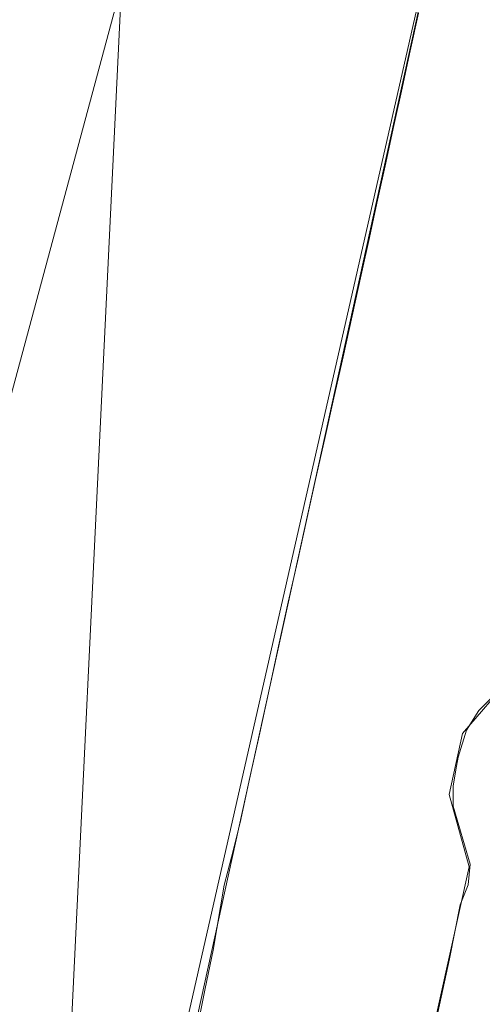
# Model space of a CAD drawing. Header units: metres. Extents: x 250001 to 257773, y 598992 to 609118.
# Tile 322 of 656: x 254833 to 254877, y 600905 to 600998. Entities that reach past the tile are written whole.
import ezdxf
from ezdxf.lldxf.tags import DXFTag

# ---------------------------------------------------------------- set-up
doc = ezdxf.new("R2010")
doc.units = ezdxf.units.M
for name, color, linetype, lineweight in [('B-WE-GR-GRAS-GV', 252, 'Continuous', 13), ('B-WE-GW-GRONDWERKLIJN_TEEN-G', 90, 'Continuous', 18), ('B-WE-IE-TERREINAFSCHEIDING_KUNSTMATIG_HEKWERK-G', 252, 'IE-TERREINAFSCHEIDING-KUNSTMATIG', 18), ('B-WE-KG-GRENS_PERCEEL-G', 150, 'KG-PERCEEL', 18), ('X-XX-AL-REFERENTIE-G', 7, 'Continuous', 18)]:
    doc.layers.add(name, color=color, linetype=linetype, lineweight=lineweight)
doc.styles.get("Standard").update_dxf_attribs({"font": 'NLCS-ISO.ttf'})
doc.linetypes.add('IE-TERREINAFSCHEIDING-KUNSTMATIG', pattern='A,4,[82,NLCS.shx,S=0.75,R=90,X=0,Y=0],4,-2', length=10)
tags = doc.linetypes.add('KG-PERCEEL', pattern='A,5.5,-2,["P",Standard,S=1.8,R=0,X=-0.5,Y=-0.9],-2,5.5,-2,[5,NLCS.SHX,S=0.75,R=0,X=0,Y=0],-2', length=19).pattern_tags.tags
tags[6] = DXFTag(74, 10)

# ---------------------------------------------------------------- blocks, each defined once
blk = doc.blocks.new('BS2021-132-Xref-KAD-20210617')
at = {"layer": 'B-WE-KG-GRENS_PERCEEL-G', "flags": 128}
blk.add_lwpolyline([(254538.578, 601657.184), (254538.94, 601635.822), (254540.814, 601622.218), (254545.506, 601607.205), (254552.542, 601594.07), (254561.458, 601582.342), (254565.64, 601577.182), (254574.424, 601569.751), (254590.974, 601558.604), (254603.81, 601552.862), (254617.32, 601549.147), (254632.52, 601546.782), (254655.488, 601548.133), (254717.3, 601558.604), (254759.524, 601565.697), (254772.358, 601567.048), (254784.518, 601565.697), (254794.312, 601562.995), (254807.824, 601555.902), (254819.306, 601547.458), (254827.414, 601539.351), (254831.804, 601534.622), (254836.534, 601527.867), (254887.538, 601388.03), (254898.346, 601351.551), (254901.384, 601341.417), (254902.736, 601331.622), (254903.074, 601320.138), (254902.398, 601308.316), (254892.942, 601243.802), (254887.2, 601210.7), (254872, 601134.702), (254853.086, 601040.464), (254831.466, 600960.074), (254826.4, 600942.51), (254823.36, 600928.999), (254820.996, 600912.111), (254818.182, 600890.283), (254814.47, 600872.069), (254810.76, 600849.134), (254807.386, 600823.5), (254803.34, 600786.399), (254801.992, 600742.889), (254803.828, 600719.026)], dxfattribs=at)
blk = doc.blocks.new('BS2021-132-Xref-inmeting-2d-20210906')
at = {"layer": 'B-WE-GW-GRONDWERKLIJN_TEEN-G'}
blk.add_lwpolyline([(254871.918, 600902.498), (254872.704, 600906.118), (254873.489, 600909.739), (254874.491, 600914.807), (254875.241, 600916.691), (254875.435, 600918.645), (254873.834, 600924.124), (254873.83, 600926.013), (254874.073, 600927.522), (254874.317, 600928.739), (254875.095, 600931.287), (254876.239, 600933.119), (254878.368, 600935.277)], dxfattribs=at)
at = {"layer": 'B-WE-IE-TERREINAFSCHEIDING_KUNSTMATIG_HEKWERK-G'}
blk.add_lwpolyline([(254849.757, 600903.33), (254850.488, 600906.932), (254851.219, 600910.534), (254852.26, 600916.67), (254852.958, 600919.295), (254853.782, 600922.579), (254854.697, 600926.8), (254855.613, 600931.021), (254856.529, 600935.242), (254857.445, 600939.463), (254858.304, 600943.319), (254859.163, 600947.175), (254860.023, 600951.031), (254860.882, 600954.886), (254861.741, 600958.742), (254862.6, 600962.598), (254863.46, 600966.454), (254864.319, 600970.31), (254865.178, 600974.166), (254865.948, 600977.686), (254866.717, 600981.207), (254867.487, 600984.727), (254868.257, 600988.248), (254869.026, 600991.768), (254869.796, 600995.289), (254870.566, 600998.809)], dxfattribs=at)
blk = doc.blocks.new('BS2021-132-Xref-BGT-GRIJS-20210617-aangepast')
at = {"layer": 'B-WE-GR-GRAS-GV', "flags": 128}
for points in [[(254871.697, 600901.949), (254875.333, 600918.394), (254873.455, 600925.214), (254874.723, 600930.976), (254879.26, 600936.241), (254920.515, 601123.706), (254899.046, 601128.511), (254876.413, 601025.664), (254848.471, 600898.532)], [(254876.737, 600900.841), (254880.372, 600917.285), (254878.494, 600924.105), (254878.581, 600924.498), (254879.655, 600929.381), (254879.762, 600929.867), (254884.3, 600935.132), (254925.551, 601122.578), (254920.515, 601123.706), (254879.26, 600936.241), (254874.723, 600930.976), (254873.455, 600925.214), (254875.333, 600918.394), (254871.697, 600901.949)]]:
    blk.add_lwpolyline(points, dxfattribs=at)
for points in [[(254843.798, 601026.138), (254806.039, 601026.688), (254834.973, 600843.1)], [(254876.413, 601025.664), (254843.798, 601026.138), (254834.973, 600843.1)], [(254876.413, 601025.664), (254834.973, 600843.1), (254832.258, 600821.784), (254832.37, 600807.239), (254832.483, 600799.843), (254833.519, 600808.469), (254834.523, 600816.491), (254835.907, 600826.803), (254837.215, 600835.899), (254839.156, 600848.456), (254840.443, 600856.27), (254841.382, 600861.753), (254842.843, 600869.948), (254845.157, 600882.217), (254846.782, 600890.381), (254848.471, 600898.532)]]:
    blk.add_lwpolyline(points, close=True, dxfattribs=at)

msp = doc.modelspace()

# ---------------------------------------------------------------- block references
at = {"layer": 'X-XX-AL-REFERENTIE-G'}
for name in ['BS2021-132-Xref-BGT-GRIJS-20210617-aangepast', 'BS2021-132-Xref-KAD-20210617', 'BS2021-132-Xref-inmeting-2d-20210906']:
    msp.add_blockref(name, (0, 0), dxfattribs=at)

doc.saveas('drawing.dxf')
